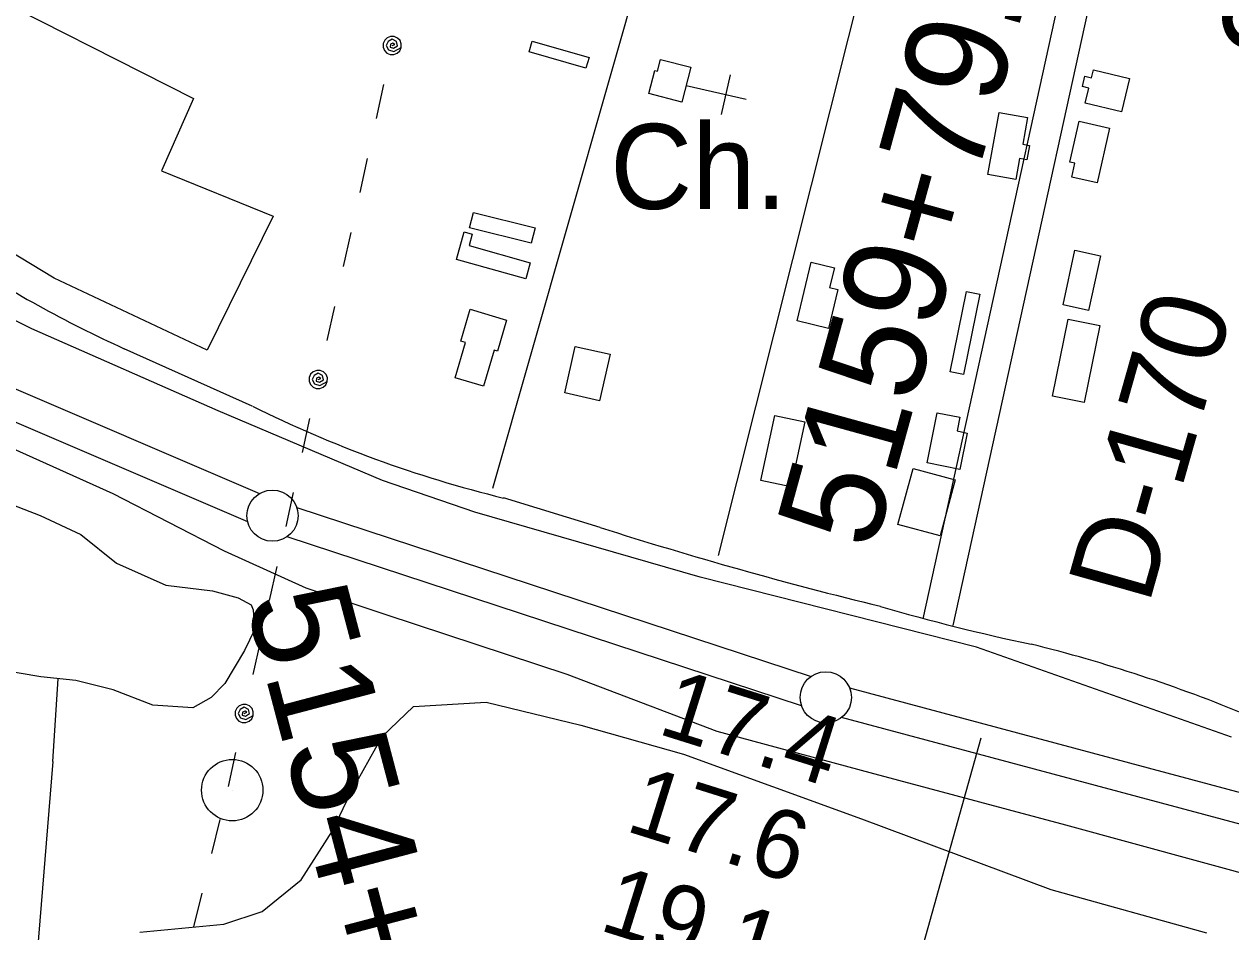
# Model space of a CAD drawing. Extents: x 3535183 to 3573198, y 534952 to 560562.
# Drawn here: x 3557103 to 3558281, y 547011 to 547897 of the extents above; entities that cross this region are included whole.
import ezdxf

# ---------------------------------------------------------------- set-up
doc = ezdxf.new("R2010")
doc.units = 0
for name, color, linetype in [('V-BLDG-OTLN', 7, 'Continuous'), ('V-LEVE-TOET', 7, 'Continuous'), ('V-RIVR-RANG', 7, 'Continuous'), ('V-RIVR-RANG-IDEN', 7, 'Continuous'), ('V-ROAD-CNTR', 7, 'Continuous'), ('V-SITE-OTLN', 7, 'Continuous'), ('V-SITE-OTLN-IDEN', 7, 'Continuous'), ('V-SITE-VEGE', 7, 'Continuous'), ('V-SURV-IDEN', 7, 'Continuous'), ('V-SURV-LINE', 7, 'Continuous'), ('V-TOPO-SHOR', 7, 'Continuous'), ('V-TOPO-TOWR', 7, 'Continuous'), ('V-UTIL-LINE', 7, 'Continuous')]:
    doc.layers.add(name, color=color, linetype=linetype)

msp = doc.modelspace()

# ---------------------------------------------------------------- linework, layer by layer
at = {"layer": 'V-BLDG-OTLN'}
for points in [[(3557651.3, 547853.8), (3557595.8, 547869.8), (3557598.8, 547880.3), (3557654.4, 547864.3)], [(3557753.7, 547854.7), (3557744.9, 547820.7), (3557712.8, 547829), (3557718.7, 547851.5), (3557721.2, 547850.8), (3557724.2, 547862.3)], [(3558174.5, 547811.1), (3558138.9, 547819.7), (3558142.4, 547834.4), (3558136.4, 547835.8), (3558138.8, 547845.9), (3558145.1, 547844.4), (3558147, 547852.3), (3558182.3, 547843.8)], [(3558044, 547750.1), (3558055, 547810.7), (3558082.7, 547805.7), (3558078, 547779.7), (3558084.6, 547778.5), (3558082, 547764.4), (3558075, 547765.6), (3558071.3, 547745.1)], [(3558124.1, 547762.1), (3558133, 547802), (3558162.8, 547795.4), (3558150.7, 547741.8), (3558125.8, 547747.4), (3558128.8, 547761.1)], [(3557598, 547682.9), (3557537.8, 547698.1), (3557541.5, 547713), (3557601.8, 547697.8)], [(3557592.6, 547648.1), (3557524.9, 547667.2), (3557532.5, 547694), (3557540.4, 547691.8), (3557537.3, 547680.7), (3557597, 547663.9)], [(3558153.9, 547670.6), (3558142.2, 547617.4), (3558117.4, 547622.9), (3558129, 547676.1)], [(3557897.4, 547637.9), (3557888.3, 547599.8), (3557857.7, 547607.2), (3557871.5, 547664.4), (3557894, 547659), (3557889.4, 547639.8)], [(3558036, 547633.3), (3558020.2, 547554.9), (3558007.2, 547557.5), (3558023, 547635.9)], [(3557529.1, 547587.4), (3557538.3, 547618.4), (3557573.9, 547607.9), (3557565, 547577.6), (3557561.9, 547578.5), (3557551.4, 547543.2), (3557523.6, 547551.5), (3557533.8, 547586)], [(3558153.2, 547602.6), (3558138.1, 547527.5), (3558107.1, 547533.7), (3558122.3, 547608.8)], [(3557675, 547574.5), (3557664.7, 547529), (3557630.6, 547536.7), (3557640.9, 547582.2)], [(3557865.1, 547508.4), (3557851.5, 547445), (3557822.3, 547451.3), (3557835.9, 547514.6)], [(3558023.7, 547497.6), (3558016.7, 547462.1), (3557984.7, 547468.4), (3557994.3, 547517.3), (3558016.4, 547513), (3558013.8, 547499.6)], [(3558012.1, 547451.9), (3557997.3, 547397.2), (3557956.1, 547408.3), (3557970.9, 547463)]]:
    msp.add_lwpolyline(points, close=True, dxfattribs=at)
at = {"layer": 'V-LEVE-TOET'}
for points in [[(3558032.8, 547288.5), (3557762.8, 547356.9), (3557542.7, 547420.3), (3557452.6, 547451.1), (3557292.2, 547519.2), (3557110.3, 547599.4), (3556987.3, 547660.1)], [(3557085, 547485.5), (3557189.2, 547438.7), (3557298.1, 547382.7), (3557377.8, 547346.4), (3557455.8, 547320.4), (3557632.6, 547262), (3557779.3, 547206.4), (3557928.8, 547166.3)], [(3558281.8, 547200.5), (3558032.8, 547288.5)], [(3557928.8, 547166.3), (3558119.8, 547114.9), (3558316.3, 547061.5), (3558430.4, 547034.9), (3558484.2, 547022.6), (3558518.6, 547017.3), (3558561.4, 547012.7), (3558588.3, 547008.4), (3558614.5, 547011.6), (3558650.1, 547021.1), (3558680.2, 547031.7), (3558698.9, 547034.1), (3558725, 547033.6), (3558756.6, 547029.2), (3558853, 547005.8), (3559025.7, 546968.7), (3559145.3, 546937.4), (3559170.3, 546929.4), (3559198, 546917.7), (3559215.6, 546908.9), (3559229.3, 546899.3), (3559242.1, 546886.9)]]:
    msp.add_lwpolyline(points, dxfattribs=at)
at = {"layer": 'V-RIVR-RANG'}
msp.add_line((3558037.2, 547199.7), (3557756.7, 546198.3), dxfattribs=at)
at = {"layer": 'V-ROAD-CNTR'}
for points in [[(3557560.4, 547443.7), (3557747.1, 548097.5), (3557863.5, 548570.7), (3558078, 549387.9)], [(3557780.8, 547378.1), (3557944.2, 548028.8), (3558125.3, 548720.2)], [(3557980.7, 547316.1), (3558238.5, 548490.5)], [(3558010, 547309.7), (3558267.8, 548484)], [(3557325.5, 547523.9), (3557200.4, 547579.9)], [(3557665.3, 547405.4), (3557570.9, 547434.2)]]:
    msp.add_lwpolyline(points, dxfattribs=at)
for centre, radius, start, end in [((3557659, 548597.7), 1116.3, 236.0498, 245.7432), ((3557849.9, 548577), 1176.4, 243.5326, 256.284), ((3558905.5, 551291.5), 4079.2, 252.2995, 256.2959), ((3558494.6, 549228), 1979.2, 253.6995, 258.0934), ((3557725.2, 545837), 1498.6, 67.5359, 76.0577)]:
    msp.add_arc(centre, radius, start, end, dxfattribs=at)
at = {"layer": 'V-SITE-OTLN'}
for p, q in [((3557783.8, 547808.6), (3557792.7, 547847.5)), ((3557749.3, 547837), (3557807.8, 547823.6))]:
    msp.add_line(p, q, dxfattribs=at)
msp.add_lwpolyline([(3556509.7, 548675.5), (3556805.7, 548542), (3557087.7, 548421.7), (3557229.1, 548358.7), (3557143.1, 548156.7), (3557061.4, 547973.9), (3557047.2, 547947.1), (3557042.7, 547938.4), (3557268.1, 547824.3), (3557236.9, 547753.6), (3557345.9, 547709.2), (3557281.3, 547578.4), (3557132.1, 547648.9), (3556997.7, 547729.9), (3556933.2, 547776.2), (3556880.1, 547808.2), (3556667.2, 547913.7), (3556491.4, 548009.9), (3556259.8, 548110.7), (3556324, 548261.9), (3556329.4, 548274.8), (3556413.9, 548468.1), (3556501.1, 548677.8)], close=True, dxfattribs=at)
at = {"layer": 'V-SITE-VEGE'}
msp.add_lwpolyline([(3557215.5, 547010.4), (3557297.6, 547018.1), (3557335.2, 547030.4), (3557373.1, 547061.3), (3557403.9, 547109.1), (3557421.4, 547146.1), (3557452.4, 547201.4), (3557482.8, 547230.6), (3557553.8, 547234.7), (3557646.5, 547212.3), (3557746.6, 547184.2), (3557920.6, 547121), (3558105.6, 547052), (3558257.6, 547009.7)], dxfattribs=at)
at = {"layer": 'V-SURV-LINE'}
for points in [[(3556548.6, 547774.4), (3557332.7, 547438.6)], [(3557321, 547411), (3556536.8, 547746.8)], [(3557368.9, 547424.9), (3557871.2, 547259.9)], [(3557861.9, 547231.4), (3557359.5, 547396.4)], [(3557908.7, 547248.8), (3558551.9, 547076.8)], [(3558544.2, 547047.8), (3557901, 547219.8)]]:
    msp.add_lwpolyline(points, dxfattribs=at)
for centre in [(3557345.2, 547416.9), (3557885.6, 547239.5)]:
    msp.add_circle(centre, 25, dxfattribs=at)
at = {"layer": 'V-TOPO-SHOR'}
msp.add_line((3557130.6, 547177), (3557135.8, 547257.7), dxfattribs=at)
for points in [[(3557080.5, 547431.7), (3557118.4, 547417), (3557158.1, 547398.5), (3557193, 547370.7), (3557241, 547349.2), (3557286.6, 547343.6), (3557311.6, 547336.6), (3557324.5, 547329.8), (3557326.3, 547325.1), (3557327.7, 547305.5), (3557318, 547285.2), (3557298.7, 547253), (3557285.4, 547239.3), (3557267.5, 547229.4), (3557228.4, 547232), (3557189.5, 547246.8), (3557153.3, 547255.9), (3557118.9, 547259.4), (3557076.2, 547266.8)], [(3557130.6, 547177), (3557114, 546973.6), (3557113.3, 546942), (3557115.7, 546922.7), (3557120.8, 546904.7), (3557132.5, 546871.4), (3557162, 546832.3), (3557203.2, 546789.6)]]:
    msp.add_lwpolyline(points, dxfattribs=at)
at = {"layer": 'V-TOPO-TOWR'}
msp.add_line((3557305.9, 547148.9), (3557305.9, 547148.9), dxfattribs=at)
msp.add_circle((3557305.9, 547148.9), 30, dxfattribs=at)
at = {"layer": 'V-UTIL-LINE'}
for points in [[(3557462.2, 547875.9), (3557464.8, 547877), (3557462.9, 547878.3), (3557460.4, 547877.2), (3557460.1, 547874.3), (3557463.3, 547873.4), (3557467.3, 547875.8), (3557466.5, 547880), (3557462.2, 547882.3), (3557458.2, 547880), (3557456.3, 547875.9), (3557458.5, 547871.7), (3557463.8, 547870.1), (3557471, 547874), (3557471, 547877.5), (3557469.8, 547880.8), (3557467.3, 547883.3), (3557464.1, 547884.7), (3557460.6, 547884.8), (3557457.3, 547883.5), (3557454.8, 547881.1), (3557453.4, 547877.9), (3557453.3, 547874.4), (3557454.6, 547871.1), (3557457, 547868.6), (3557460.2, 547867.2), (3557463.7, 547867.1), (3557467, 547868.4), (3557469.6, 547870.8), (3557471, 547874)], [(3557453.7, 547837.9), (3557446.4, 547804.7)], [(3557437.7, 547765.6), (3557430.4, 547732.4)], [(3557421.7, 547693.4), (3557414.4, 547660.2)], [(3557405.7, 547621.1), (3557398.4, 547587.9)], [(3557389.9, 547549.9), (3557392.6, 547550.9), (3557390.6, 547552.2), (3557388.1, 547551.1), (3557387.8, 547548.2), (3557391.1, 547547.3), (3557395.1, 547549.7), (3557394.2, 547553.9), (3557389.9, 547556.2), (3557385.9, 547553.9), (3557384, 547549.9), (3557386.2, 547545.6), (3557391.5, 547544.1), (3557398.7, 547547.9), (3557398.8, 547551.4), (3557397.5, 547554.7), (3557395.1, 547557.2), (3557391.9, 547558.6), (3557388.4, 547558.7), (3557385.1, 547557.4), (3557382.5, 547555), (3557381.1, 547551.8), (3557381.1, 547548.3), (3557382.3, 547545), (3557384.8, 547542.5), (3557388, 547541.1), (3557391.5, 547541), (3557394.8, 547542.3), (3557397.3, 547544.7), (3557398.7, 547547.9)], [(3557381.5, 547511.8), (3557374.1, 547478.6)], [(3557365.5, 547439.5), (3557358.1, 547406.3)], [(3557349.5, 547367.3), (3557342.1, 547334.1)], [(3557333.5, 547295), (3557326.1, 547261.8)], [(3557317.7, 547223.8), (3557320.3, 547224.9), (3557318.4, 547226.1), (3557315.9, 547225), (3557315.5, 547222.1), (3557318.8, 547221.2), (3557322.8, 547223.6), (3557321.9, 547227.8), (3557317.6, 547230.1), (3557313.7, 547227.8), (3557311.8, 547223.8), (3557314, 547219.5), (3557319.3, 547218), (3557326.5, 547221.8), (3557326.5, 547225.3), (3557325.3, 547228.6), (3557322.8, 547231.1), (3557319.6, 547232.6), (3557316.1, 547232.6), (3557312.8, 547231.4), (3557310.3, 547228.9), (3557308.9, 547225.7), (3557308.8, 547222.2), (3557310.1, 547218.9), (3557312.5, 547216.4), (3557315.7, 547215), (3557319.2, 547214.9), (3557322.5, 547216.2), (3557325, 547218.6), (3557326.5, 547221.8)], [(3557309.2, 547185.7), (3557301.9, 547152.5)], [(3557286, 547087.2), (3557294, 547120.2)], [(3557268.5, 547015.3), (3557276.5, 547048.3)]]:
    msp.add_lwpolyline(points, dxfattribs=at)

# ---------------------------------------------------------------- texts
at = {"layer": 'V-RIVR-RANG'}
for s, p in [('17.4', (3557720, 547204.5)), ('17.6', (3557688.5, 547109.6)), ('19.1', (3557662.8, 547012.8))]:
    msp.add_text(s, height=67, rotation=342.5683, dxfattribs=at).set_placement(p)
at = {"layer": 'V-RIVR-RANG-IDEN'}
msp.add_text('D-170', height=83, rotation=74.2133, dxfattribs=at).set_placement((3558201, 547328.8))
at = {"layer": 'V-SITE-OTLN-IDEN'}
msp.add_text('Ch.', height=83, dxfattribs=at).set_placement((3557675, 547716.4))
at = {"layer": 'V-SURV-IDEN'}
for s, rotation, p in [('5166+85.7', 286.272, (3558222.8, 548074)), ('5159+79.9', 74.5908, (3557932.6, 547381)), ('5154+11.2', 284.7733, (3557318.6, 547334.4))]:
    msp.add_text(s, height=100, rotation=rotation, dxfattribs=at).set_placement(p)

doc.saveas('drawing.dxf')
